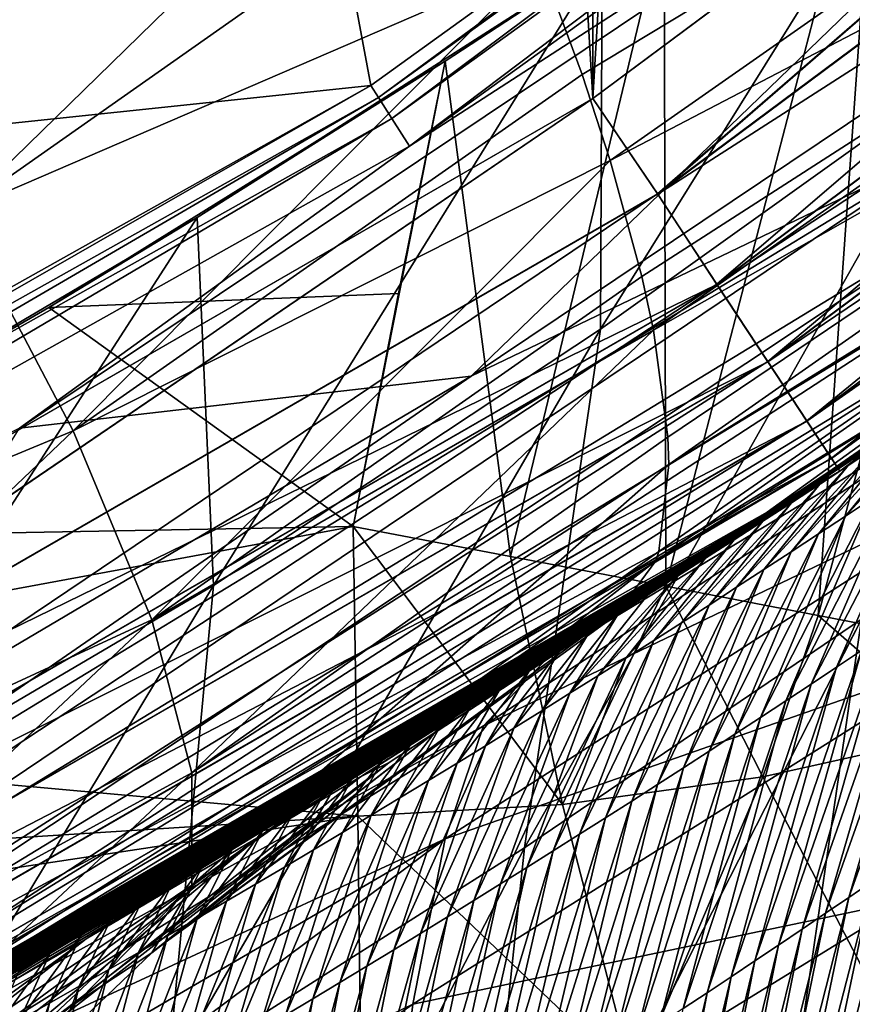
# Model space of a CAD drawing. Header units: metres. Extents: x -24 to 24, y -238 to 25.
# Tile 347 of 477: x 12 to 13.49, y -21.42 to -19.66. Entities that reach past the tile are written whole.
import ezdxf

# ---------------------------------------------------------------- set-up
doc = ezdxf.new("R2010")
doc.units = ezdxf.units.M
doc.layers.add('solid_10441023_001', color=7, linetype='CONTINUOUS')

msp = doc.modelspace()

# ---------------------------------------------------------------- linework, layer by layer
at = {"layer": 'solid_10441023_001'}
for points in [[(13.021141, -19.802523, 43.900002), (13.021141, 19.802523, 43.900002), (10.633893, 21.180424, 43.900002)], [(10.633893, -21.180424, 43.900002), (13.021141, -19.802523, 43.900002), (10.633893, 21.180424, 43.900002)], [(10.633893, 21.180424, -103.199997), (13.021141, 19.802523, -103.199997), (10.633893, -21.180424, -103.199997)], [(13.021141, 19.802523, -103.199997), (13.021141, -19.802523, -103.199997), (10.633893, -21.180424, -103.199997)], [(13.021141, -19.802523, 43.900002), (15.232268, -18.156761, 43.900002), (13.021141, 19.802523, 43.900002)], [(13.021141, 19.802523, -103.199997), (15.232268, 18.156761, -103.199997), (13.021141, -19.802523, -103.199997)], [(15.232268, 18.156761, -103.199997), (15.232268, -18.156761, -103.199997), (13.021141, -19.802523, -103.199997)], [(13.137141, -19.974052, 43.872742), (15.232268, -18.156761, 43.900002), (13.021141, -19.802523, 43.900002)], [(13.136697, -19.973377, -103.172958), (13.021141, -19.802523, -103.199997), (15.232268, -18.156761, -103.199997)], [(13.136697, -19.973377, -103.172958), (15.232268, -18.156761, -103.199997), (15.366639, -18.313248, -103.172958)], [(15.367159, -18.313868, 43.872742), (15.232268, -18.156761, 43.900002), (13.137141, -19.974052, 43.872742)], [(12.425702, -18.716316, 51.180927), (14.784609, -18.220446, 46.855011), (12.623685, -19.779078, 46.855011)], [(12.637527, -19.800764, 46.793278), (12.623685, -19.779078, 46.855011), (14.784609, -18.220446, 46.855011)], [(14.80082, -18.240425, 46.793278), (12.637527, -19.800764, 46.793278), (14.784609, -18.220446, 46.855011)], [(12.661572, -19.83844, 46.743435), (12.637527, -19.800764, 46.793278), (14.80082, -18.240425, 46.793278)], [(12.661572, -19.83844, 46.743435), (14.80082, -18.240425, 46.793278), (14.828982, -18.275131, 46.743435)], [(12.661572, -19.83844, 46.743435), (14.828982, -18.275131, 46.743435), (12.69312, -19.887869, 46.71114)], [(14.828982, -18.275131, 46.743435), (14.865931, -18.320665, 46.71114), (12.69312, -19.887869, 46.71114)], [(12.69312, -19.887869, 46.71114), (14.865931, -18.320665, 46.71114), (14.315924, -18.836313, 46.700001)], [(13.136697, -19.973377, -103.172958), (15.366639, -18.313248, -103.172958), (13.242867, -20.134802, -103.093132)], [(15.367159, -18.313868, 43.872742), (13.137141, -19.974052, 43.872742), (15.491298, -18.461809, 43.792717)], [(15.366639, -18.313248, -103.172958), (15.490831, -18.461254, -103.093132), (13.242867, -20.134802, -103.093132)], [(13.137141, -19.974052, 43.872742), (13.243266, -20.135408, 43.792717), (15.491298, -18.461809, 43.792717)], [(13.242867, -20.134802, -103.093132), (15.490831, -18.461254, -103.093132), (13.334049, -20.273438, -102.965981)], [(15.491298, -18.461809, 43.792717), (13.243266, -20.135408, 43.792717), (15.597873, -18.58882, 43.66539)], [(15.490831, -18.461254, -103.093132), (15.597491, -18.588367, -102.965981), (13.334049, -20.273438, -102.965981)], [(13.001747, -19.759695, 78.63871), (14.9625, -18.576189, 77.95137), (12.926968, -19.556606, 78.847832)], [(13.001747, -19.759695, 78.63871), (13.05219, -19.91383, 78.4552), (14.9625, -18.576189, 77.95137)], [(15.06229, -18.863295, 77.498535), (14.9625, -18.576189, 77.95137), (13.05219, -19.91383, 78.4552)], [(13.243266, -20.135408, 43.792717), (13.334374, -20.273932, 43.66539), (15.597873, -18.58882, 43.66539)], [(13.334049, -20.273438, -102.965981), (15.597491, -18.588367, -102.965981), (13.404016, -20.379816, -102.800179)], [(15.597873, -18.58882, 43.66539), (13.334374, -20.273932, 43.66539), (15.679605, -18.686226, 43.499454)], [(15.597491, -18.588367, -102.965981), (15.679336, -18.685904, -102.800179), (13.404016, -20.379816, -102.800179)], [(13.334374, -20.273932, 43.66539), (13.404246, -20.380167, 43.499454), (15.679605, -18.686226, 43.499454)], [(13.404016, -20.379816, -102.800179), (15.679336, -18.685904, -102.800179), (13.44799, -20.446676, -102.607056)], [(15.679605, -18.686226, 43.499454), (13.404246, -20.380167, 43.499454), (15.730913, -18.747374, 43.306248)], [(15.679336, -18.685904, -102.800179), (15.730775, -18.747208, -102.607056), (13.44799, -20.446676, -102.607056)], [(10.155338, -20.039152, 51.180927), (12.425702, -18.716316, 51.180927), (12.623685, -19.779078, 46.855011)], [(11.475718, -19.254078, 51.595924), (12.425702, -18.716316, 51.180927), (10.155338, -20.039152, 51.180927)], [(13.404246, -20.380167, 43.499454), (13.44811, -20.446857, 43.306248), (15.730913, -18.747374, 43.306248)], [(13.44799, -20.446676, -102.607056), (15.730775, -18.747208, -102.607056), (13.46297, -20.469452, -102.400002)], [(15.730913, -18.747374, 43.306248), (13.44811, -20.446857, 43.306248), (15.748297, -18.768089, 43.099998)], [(15.730775, -18.747208, -102.607056), (15.748297, -18.768089, -102.400002), (13.46297, -20.469452, -102.400002)], [(13.44811, -20.446857, 43.306248), (13.46297, -20.469452, 43.099998), (15.748297, -18.768089, 43.099998)], [(13.477953, -20.459589, -32.610374), (13.46297, -20.469452, -102.400002), (15.748297, -18.768089, -102.400002)], [(15.748297, -18.768089, 43.099998), (13.46297, -20.469452, 43.099998), (15.258911, -19.168089, 24.659126)], [(13.528478, -20.426216, -32.554943), (13.477953, -20.459589, -32.610374), (15.748297, -18.768089, -102.400002)], [(11.995457, -20.392679, 46.700001), (14.315924, -18.836313, 46.700001), (12.803562, -20.299479, 46.700001)], [(12.69312, -19.887869, 46.71114), (14.315924, -18.836313, 46.700001), (11.995457, -20.392679, 46.700001)], [(14.315924, -18.836313, 46.700001), (13.943701, -19.533897, 46.700001), (12.803562, -20.299479, 46.700001)], [(13.108902, -20.120926, 78.165146), (15.06229, -18.863295, 77.498535), (13.05219, -19.91383, 78.4552)], [(13.108902, -20.120926, 78.165146), (13.129616, -20.217031, 78.008522), (15.06229, -18.863295, 77.498535)], [(15.106026, -19.092365, 77.005524), (15.06229, -18.863295, 77.498535), (13.129616, -20.217031, 78.008522)], [(13.424619, -20.727863, 2.82825), (13.905351, -18.944424, 2.875742), (13.531944, -19.212925, 2.779546)], [(13.424619, -20.727863, 2.82825), (13.6893, -20.778759, 2.930104), (13.905351, -18.944424, 2.875742)], [(14.1605, -19.993256, 76.230293), (13.191591, -20.645384, 47.200001), (15.449029, -19.015192, 47.200001)], [(13.869893, -20.17527, 47.070591), (15.449029, -19.015192, 47.200001), (13.191591, -20.645384, 47.200001)], [(13.034832, -20.215473, 17.22628), (13.037858, -19.55158, 17.859989), (13.760353, -19.050005, 16.839283)], [(13.685172, -19.750372, 16.33304), (13.034832, -20.215473, 17.22628), (13.760353, -19.050005, 16.839283)], [(13.1553, -20.408674, 77.634789), (15.106026, -19.092365, 77.005524), (13.129616, -20.217031, 78.008522)], [(13.1553, -20.408674, 77.634789), (13.157132, -20.457926, 77.519997), (15.106026, -19.092365, 77.005524)], [(15.062294, -19.280622, 76.493866), (15.106026, -19.092365, 77.005524), (13.157132, -20.457926, 77.519997)], [(11.885225, -20.006876, 79.314301), (12.75737, -19.155115, 79.175682), (11.621428, -19.576174, 79.63588)], [(11.885225, -20.006876, 79.314301), (12.83744, -19.337132, 79.039558), (12.75737, -19.155115, 79.175682)], [(13.46297, -20.469452, 43.099998), (14.616079, -19.662661, 25.208811), (15.258911, -19.168089, 24.659126)], [(13.151959, -20.675577, 2.752817), (13.531944, -19.212925, 2.779546), (13.148571, -19.477297, 2.716125)], [(13.151959, -20.675577, 2.752817), (13.424619, -20.727863, 2.82825), (13.531944, -19.212925, 2.779546)], [(13.133986, -20.629934, 77.00296), (14.1605, -19.993256, 76.230293), (15.062294, -19.280622, 76.493866)], [(13.139384, -20.613262, 77.065468), (13.133986, -20.629934, 77.00296), (15.062294, -19.280622, 76.493866)], [(13.139384, -20.613262, 77.065468), (15.062294, -19.280622, 76.493866), (13.157132, -20.457926, 77.519997)], [(11.885225, -20.006876, 79.314301), (12.926968, -19.556606, 78.847832), (12.83744, -19.337132, 79.039558)], [(13.148571, -19.477297, 2.716125), (13.037858, -19.55158, 17.859989), (12.757145, -19.735888, 2.687552)], [(12.873788, -20.622379, 2.704369), (13.148571, -19.477297, 2.716125), (12.757145, -19.735888, 2.687552)], [(12.873788, -20.622379, 2.704369), (13.151959, -20.675577, 2.752817), (13.148571, -19.477297, 2.716125)], [(13.669314, -19.883507, 46.716904), (12.803562, -20.299479, 46.700001), (13.943701, -19.533897, 46.700001)], [(12.091036, -20.397625, 78.909988), (12.926968, -19.556606, 78.847832), (11.885225, -20.006876, 79.314301)], [(12.091036, -20.397625, 78.909988), (13.001747, -19.759695, 78.63871), (12.926968, -19.556606, 78.847832)], [(12.342196, -20.674459, 17.984838), (12.31342, -20.015736, 18.673096), (13.037858, -19.55158, 17.859989)], [(12.757145, -19.735888, 2.687552), (13.037858, -19.55158, 17.859989), (12.31342, -20.015736, 18.673096)], [(13.034832, -20.215473, 17.22628), (12.342196, -20.674459, 17.984838), (13.037858, -19.55158, 17.859989)], [(13.46297, -20.469452, 43.099998), (14.097787, -20.037525, 25.613987), (14.616079, -19.662661, 25.208811)], [(12.047927, -20.176657, 2.66898), (12.757145, -19.735888, 2.687552), (12.31342, -20.015736, 18.673096)], [(12.047927, -20.176657, 2.66898), (12.673244, -20.151909, 2.685355), (12.757145, -19.735888, 2.687552)], [(12.592333, -20.568691, 2.683236), (12.757145, -19.735888, 2.687552), (12.673244, -20.151909, 2.685355)], [(12.873788, -20.622379, 2.704369), (12.757145, -19.735888, 2.687552), (12.592333, -20.568691, 2.683236)], [(12.898932, -21.144125, 16.735098), (13.034832, -20.215473, 17.22628), (13.685172, -19.750372, 16.33304)], [(13.501756, -20.734863, 15.94099), (12.898932, -21.144125, 16.735098), (13.685172, -19.750372, 16.33304)], [(12.091036, -20.397625, 78.909988), (13.05219, -19.91383, 78.4552), (13.001747, -19.759695, 78.63871)], [(10.155338, -20.039152, 51.180927), (12.623685, -19.779078, 46.855011), (10.299994, -21.082682, 46.855011)], [(10.311288, -21.105799, 46.793278), (10.299994, -21.082682, 46.855011), (12.623685, -19.779078, 46.855011)], [(12.637527, -19.800764, 46.793278), (10.311288, -21.105799, 46.793278), (12.623685, -19.779078, 46.855011)], [(10.330908, -21.145956, 46.743435), (10.311288, -21.105799, 46.793278), (12.637527, -19.800764, 46.793278)], [(10.330908, -21.145956, 46.743435), (12.637527, -19.800764, 46.793278), (12.661572, -19.83844, 46.743435)], [(10.729466, -21.364124, 43.872742), (13.021141, -19.802523, 43.900002), (10.633893, -21.180424, 43.900002)], [(10.729104, -21.363401, -103.172958), (10.633893, -21.180424, -103.199997), (13.021141, -19.802523, -103.199997)], [(10.729104, -21.363401, -103.172958), (13.021141, -19.802523, -103.199997), (13.136697, -19.973377, -103.172958)], [(13.137141, -19.974052, 43.872742), (13.021141, -19.802523, 43.900002), (10.729466, -21.364124, 43.872742)], [(10.330908, -21.145956, 46.743435), (12.661572, -19.83844, 46.743435), (10.356648, -21.198645, 46.71114)], [(12.661572, -19.83844, 46.743435), (12.69312, -19.887869, 46.71114), (10.356648, -21.198645, 46.71114)], [(10.356648, -21.198645, 46.71114), (12.69312, -19.887869, 46.71114), (11.995457, -20.392679, 46.700001)], [(13.669314, -19.883507, 46.716904), (11.414486, -21.258257, 46.716904), (12.803562, -20.299479, 46.700001)], [(11.471611, -21.364647, 46.766792), (11.414486, -21.258257, 46.716904), (13.669314, -19.883507, 46.716904)], [(13.737724, -19.983017, 46.766792), (11.471611, -21.364647, 46.766792), (13.669314, -19.883507, 46.716904)], [(12.232086, -20.735558, 78.436264), (13.05219, -19.91383, 78.4552), (12.091036, -20.397625, 78.909988)], [(12.232086, -20.735558, 78.436264), (13.108902, -20.120926, 78.165146), (13.05219, -19.91383, 78.4552)], [(10.729104, -21.363401, -103.172958), (13.136697, -19.973377, -103.172958), (10.815816, -21.53606, -103.093132)], [(13.137141, -19.974052, 43.872742), (10.729466, -21.364124, 43.872742), (13.243266, -20.135408, 43.792717)], [(13.136697, -19.973377, -103.172958), (13.242867, -20.134802, -103.093132), (10.815816, -21.53606, -103.093132)], [(11.520672, -21.456017, 46.84626), (11.471611, -21.364647, 46.766792), (13.737724, -19.983017, 46.766792)], [(13.796476, -20.068478, 46.84626), (11.520672, -21.456017, 46.84626), (13.737724, -19.983017, 46.766792)], [(14.1605, -19.993256, 76.230293), (13.061689, -20.727814, 76.476341), (13.191591, -20.645384, 47.200001)], [(13.133986, -20.629934, 77.00296), (13.061689, -20.727814, 76.476341), (14.1605, -19.993256, 76.230293)], [(12.091036, -20.397625, 78.909988), (11.885225, -20.006876, 79.314301), (11.02818, -20.839235, 79.577347)], [(11.609916, -21.105299, 18.618929), (11.567019, -20.45615, 19.327452), (12.31342, -20.015736, 18.673096)], [(12.047927, -20.176657, 2.66898), (12.31342, -20.015736, 18.673096), (11.567019, -20.45615, 19.327452)], [(12.342196, -20.674459, 17.984838), (11.609916, -21.105299, 18.618929), (12.31342, -20.015736, 18.673096)], [(12.939561, -20.804272, 26.394884), (14.097787, -20.037525, 25.613987), (13.219787, -20.627342, 26.221231)], [(13.933628, -20.202438, 24.821745), (14.097787, -20.037525, 25.613987), (12.939561, -20.804272, 26.394884)], [(13.46297, -20.469452, 43.099998), (13.219787, -20.627342, 26.221231), (14.097787, -20.037525, 25.613987)], [(11.558317, -21.526129, 46.949886), (11.520672, -21.456017, 46.84626), (13.796476, -20.068478, 46.84626)], [(13.841558, -20.134054, 46.949886), (11.558317, -21.526129, 46.949886), (13.796476, -20.068478, 46.84626)], [(12.232086, -20.735558, 78.436264), (13.129616, -20.217031, 78.008522), (13.108902, -20.120926, 78.165146)], [(10.729466, -21.364124, 43.872742), (10.816142, -21.536709, 43.792717), (13.243266, -20.135408, 43.792717)], [(10.815816, -21.53606, -103.093132), (13.242867, -20.134802, -103.093132), (10.890286, -21.684343, -102.965981)], [(13.243266, -20.135408, 43.792717), (10.816142, -21.536709, 43.792717), (13.334374, -20.273932, 43.66539)], [(13.242867, -20.134802, -103.093132), (13.334049, -20.273438, -102.965981), (10.890286, -21.684343, -102.965981)], [(13.841558, -20.134054, 46.949886), (11.581978, -21.570194, 47.070591), (11.558317, -21.526129, 46.949886)], [(13.841558, -20.134054, 46.949886), (13.869893, -20.17527, 47.070591), (11.581978, -21.570194, 47.070591)], [(12.047927, -20.176657, 2.66898), (12.592333, -20.568691, 2.683236), (12.673244, -20.151909, 2.685355)], [(12.047927, -20.176657, 2.66898), (11.567019, -20.45615, 19.327452), (11.323487, -20.591955, 2.65001)], [(12.047927, -20.176657, 2.66898), (11.323487, -20.591955, 2.65001), (12.592333, -20.568691, 2.683236)], [(11.581978, -21.570194, 47.070591), (13.869893, -20.17527, 47.070591), (13.191591, -20.645384, 47.200001)], [(12.260516, -21.549892, 17.406826), (12.342196, -20.674459, 17.984838), (13.034832, -20.215473, 17.22628)], [(12.898932, -21.144125, 16.735098), (12.260516, -21.549892, 17.406826), (13.034832, -20.215473, 17.22628)], [(13.933628, -20.202438, 24.821745), (12.939561, -20.804272, 26.394884), (12.825665, -20.925703, 25.54731)], [(13.802447, -20.456453, 24.032917), (13.933628, -20.202438, 24.821745), (12.825665, -20.925703, 25.54731)], [(12.30373, -21.009548, 77.908722), (13.129616, -20.217031, 78.008522), (12.232086, -20.735558, 78.436264)], [(12.30373, -21.009548, 77.908722), (13.1553, -20.408674, 77.634789), (13.129616, -20.217031, 78.008522)], [(10.816142, -21.536709, 43.792717), (10.890553, -21.684874, 43.66539), (13.334374, -20.273932, 43.66539)], [(10.890286, -21.684343, -102.965981), (13.334049, -20.273438, -102.965981), (10.947431, -21.798126, -102.800179)], [(13.334374, -20.273932, 43.66539), (10.890553, -21.684874, 43.66539), (13.404246, -20.380167, 43.499454)], [(13.334049, -20.273438, -102.965981), (13.404016, -20.379816, -102.800179), (10.947431, -21.798126, -102.800179)], [(11.414486, -21.258257, 46.716904), (11.621507, -20.998585, 46.700001), (12.803562, -20.299479, 46.700001)], [(11.995457, -20.392679, 46.700001), (12.803562, -20.299479, 46.700001), (11.621507, -20.998585, 46.700001)], [(13.473326, -20.550085, -30.170279), (13.629011, -20.359274, -32.443439), (13.679036, -20.325697, -32.387318)], [(13.521649, -20.518076, -30.117743), (13.473326, -20.550085, -30.170279), (13.679036, -20.325697, -32.387318)], [(13.352905, -21.761105, 15.586694), (13.501756, -20.734863, 15.94099), (14.05357, -20.352417, 15.038158)], [(13.866963, -21.426476, 14.786194), (13.352905, -21.761105, 15.586694), (14.05357, -20.352417, 15.038158)], [(13.424823, -20.582043, -30.222599), (13.578828, -20.392778, -32.499306), (13.629011, -20.359274, -32.443439)], [(13.473326, -20.550085, -30.170279), (13.424823, -20.582043, -30.222599), (13.629011, -20.359274, -32.443439)], [(10.890553, -21.684874, 43.66539), (10.947618, -21.7985, 43.499454), (13.404246, -20.380167, 43.499454)], [(10.947431, -21.798126, -102.800179), (13.404016, -20.379816, -102.800179), (10.983346, -21.86964, -102.607056)], [(13.404246, -20.380167, 43.499454), (10.947618, -21.7985, 43.499454), (13.44811, -20.446857, 43.306248)], [(13.404016, -20.379816, -102.800179), (13.44799, -20.446676, -102.607056), (10.983346, -21.86964, -102.607056)], [(13.37614, -20.613953, -30.274702), (13.528478, -20.426216, -32.554943), (13.578828, -20.392778, -32.499306)], [(13.424823, -20.582043, -30.222599), (13.37614, -20.613953, -30.274702), (13.578828, -20.392778, -32.499306)], [(12.091036, -20.397625, 78.909988), (11.02818, -20.839235, 79.577347), (11.267397, -21.182234, 79.170029)], [(12.232086, -20.735558, 78.436264), (12.091036, -20.397625, 78.909988), (11.267397, -21.182234, 79.170029)], [(12.30373, -21.009548, 77.908722), (13.157132, -20.457926, 77.519997), (13.1553, -20.408674, 77.634789)], [(13.327277, -20.645809, -30.326588), (13.477953, -20.459589, -32.610374), (13.528478, -20.426216, -32.554943)], [(13.37614, -20.613953, -30.274702), (13.327277, -20.645809, -30.326588), (13.528478, -20.426216, -32.554943)], [(13.457018, -20.820704, -27.77177), (13.617756, -20.453917, -30.012026), (13.665539, -20.421768, -29.958845)], [(13.502027, -20.790609, -27.723923), (13.457018, -20.820704, -27.77177), (13.665539, -20.421768, -29.958845)], [(10.947618, -21.7985, 43.499454), (10.983443, -21.869833, 43.306248), (13.44811, -20.446857, 43.306248)], [(10.983346, -21.86964, -102.607056), (13.44799, -20.446676, -102.607056), (10.99558, -21.893999, -102.400002)], [(13.44811, -20.446857, 43.306248), (10.983443, -21.869833, 43.306248), (13.46297, -20.469452, 43.099998)], [(13.44799, -20.446676, -102.607056), (13.46297, -20.469452, -102.400002), (10.99558, -21.893999, -102.400002)], [(12.303611, -21.210575, 77.344719), (13.139384, -20.613262, 77.065468), (13.157132, -20.457926, 77.519997)], [(12.303611, -21.210575, 77.344719), (13.157132, -20.457926, 77.519997), (12.30373, -21.009548, 77.908722)], [(13.802447, -20.456453, 24.032917), (12.825665, -20.925703, 25.54731), (12.75668, -21.127567, 24.703867)], [(13.68697, -20.802284, 23.261087), (13.802447, -20.456453, 24.032917), (12.75668, -21.127567, 24.703867)], [(13.278236, -20.677612, -30.378258), (13.427246, -20.492903, -32.66563), (13.477953, -20.459589, -32.610374)], [(13.327277, -20.645809, -30.326588), (13.278236, -20.677612, -30.378258), (13.477953, -20.459589, -32.610374)], [(13.411834, -20.850769, -27.819422), (13.569793, -20.486019, -30.064991), (13.617756, -20.453917, -30.012026)], [(13.457018, -20.820704, -27.77177), (13.411834, -20.850769, -27.819422), (13.617756, -20.453917, -30.012026)], [(13.477953, -20.459589, -32.610374), (13.427246, -20.492903, -32.66563), (13.46297, -20.469452, -102.400002)], [(10.983443, -21.869833, 43.306248), (10.99558, -21.893999, 43.099998), (13.46297, -20.469452, 43.099998)], [(11.037136, -21.873079, -34.870541), (10.99558, -21.893999, -102.400002), (13.46297, -20.469452, -102.400002)], [(13.46297, -20.469452, 43.099998), (10.99558, -21.893999, 43.099998), (13.219787, -20.627342, 26.221231)], [(11.094593, -21.843992, -34.82589), (11.037136, -21.873079, -34.870541), (13.46297, -20.469452, -102.400002)], [(11.151913, -21.814785, -34.780972), (11.094593, -21.843992, -34.82589), (13.46297, -20.469452, -102.400002)], [(11.209093, -21.78546, -34.735786), (11.151913, -21.814785, -34.780972), (13.46297, -20.469452, -102.400002)], [(11.266134, -21.756016, -34.690342), (11.209093, -21.78546, -34.735786), (13.46297, -20.469452, -102.400002)], [(11.323037, -21.726454, -34.64463), (11.266134, -21.756016, -34.690342), (13.46297, -20.469452, -102.400002)], [(11.379801, -21.696777, -34.59866), (11.323037, -21.726454, -34.64463), (13.46297, -20.469452, -102.400002)], [(11.436426, -21.666983, -34.552422), (11.379801, -21.696777, -34.59866), (13.46297, -20.469452, -102.400002)], [(11.492911, -21.637074, -34.505917), (11.436426, -21.666983, -34.552422), (13.46297, -20.469452, -102.400002)], [(11.549257, -21.607052, -34.459152), (11.492911, -21.637074, -34.505917), (13.46297, -20.469452, -102.400002)], [(11.605464, -21.576914, -34.412121), (11.549257, -21.607052, -34.459152), (13.46297, -20.469452, -102.400002)], [(11.661536, -21.546661, -34.364822), (11.605464, -21.576914, -34.412121), (13.46297, -20.469452, -102.400002)], [(11.717477, -21.516291, -34.317242), (11.661536, -21.546661, -34.364822), (13.46297, -20.469452, -102.400002)], [(11.773283, -21.485806, -34.269394), (11.717477, -21.516291, -34.317242), (13.46297, -20.469452, -102.400002)], [(11.828951, -21.455208, -34.221275), (11.773283, -21.485806, -34.269394), (13.46297, -20.469452, -102.400002)], [(11.884478, -21.4245, -34.172894), (11.828951, -21.455208, -34.221275), (13.46297, -20.469452, -102.400002)], [(11.93986, -21.393684, -34.124256), (11.884478, -21.4245, -34.172894), (13.46297, -20.469452, -102.400002)], [(11.995094, -21.362764, -34.075367), (11.93986, -21.393684, -34.124256), (13.46297, -20.469452, -102.400002)], [(12.050179, -21.331741, -34.02623), (11.995094, -21.362764, -34.075367), (13.46297, -20.469452, -102.400002)], [(12.105107, -21.300619, -33.976849), (12.050179, -21.331741, -34.02623), (13.46297, -20.469452, -102.400002)], [(12.15988, -21.2694, -33.927227), (12.105107, -21.300619, -33.976849), (13.46297, -20.469452, -102.400002)], [(12.214492, -21.238083, -33.877373), (12.15988, -21.2694, -33.927227), (13.46297, -20.469452, -102.400002)], [(12.26895, -21.206671, -33.827267), (12.214492, -21.238083, -33.877373), (13.46297, -20.469452, -102.400002)], [(12.323261, -21.175156, -33.776905), (12.26895, -21.206671, -33.827267), (13.46297, -20.469452, -102.400002)], [(12.377424, -21.143541, -33.726284), (12.323261, -21.175156, -33.776905), (13.46297, -20.469452, -102.400002)], [(12.431437, -21.11183, -33.675415), (12.377424, -21.143541, -33.726284), (13.46297, -20.469452, -102.400002)], [(12.485296, -21.080023, -33.624298), (12.431437, -21.11183, -33.675415), (13.46297, -20.469452, -102.400002)], [(12.539001, -21.048122, -33.572945), (12.485296, -21.080023, -33.624298), (13.46297, -20.469452, -102.400002)], [(12.592547, -21.01613, -33.521358), (12.539001, -21.048122, -33.572945), (13.46297, -20.469452, -102.400002)], [(12.645934, -20.984051, -33.46954), (12.592547, -21.01613, -33.521358), (13.46297, -20.469452, -102.400002)], [(12.699159, -20.951881, -33.4175), (12.645934, -20.984051, -33.46954), (13.46297, -20.469452, -102.400002)], [(12.75222, -20.91963, -33.365242), (12.699159, -20.951881, -33.4175), (13.46297, -20.469452, -102.400002)], [(12.805115, -20.887293, -33.312771), (12.75222, -20.91963, -33.365242), (13.46297, -20.469452, -102.400002)], [(12.857851, -20.854872, -33.260082), (12.805115, -20.887293, -33.312771), (13.46297, -20.469452, -102.400002)], [(12.910434, -20.822361, -33.207161), (12.857851, -20.854872, -33.260082), (13.46297, -20.469452, -102.400002)], [(12.962861, -20.789762, -33.154011), (12.910434, -20.822361, -33.207161), (13.46297, -20.469452, -102.400002)], [(13.01513, -20.75708, -33.100628), (12.962861, -20.789762, -33.154011), (13.46297, -20.469452, -102.400002)], [(13.067238, -20.724316, -33.047024), (13.01513, -20.75708, -33.100628), (13.46297, -20.469452, -102.400002)], [(13.119183, -20.691473, -32.993195), (13.067238, -20.724316, -33.047024), (13.46297, -20.469452, -102.400002)], [(13.170959, -20.658554, -32.93914), (13.119183, -20.691473, -32.993195), (13.46297, -20.469452, -102.400002)], [(13.222568, -20.625559, -32.884869), (13.170959, -20.658554, -32.93914), (13.46297, -20.469452, -102.400002)], [(13.274004, -20.592495, -32.830372), (13.222568, -20.625559, -32.884869), (13.46297, -20.469452, -102.400002)], [(13.325265, -20.559361, -32.775661), (13.274004, -20.592495, -32.830372), (13.46297, -20.469452, -102.400002)], [(13.376349, -20.526161, -32.720734), (13.325265, -20.559361, -32.775661), (13.46297, -20.469452, -102.400002)], [(13.427246, -20.492903, -32.66563), (13.376349, -20.526161, -32.720734), (13.46297, -20.469452, -102.400002)], [(13.229016, -20.709362, -30.42971), (13.376349, -20.526161, -32.720734), (13.427246, -20.492903, -32.66563)], [(13.278236, -20.677612, -30.378258), (13.229016, -20.709362, -30.42971), (13.427246, -20.492903, -32.66563)], [(13.366474, -20.8808, -27.866875), (13.521649, -20.518076, -30.117743), (13.569793, -20.486019, -30.064991)], [(13.411834, -20.850769, -27.819422), (13.366474, -20.8808, -27.866875), (13.569793, -20.486019, -30.064991)], [(13.179619, -20.741058, -30.480946), (13.325265, -20.559361, -32.775661), (13.376349, -20.526161, -32.720734)], [(13.229016, -20.709362, -30.42971), (13.179619, -20.741058, -30.480946), (13.376349, -20.526161, -32.720734)], [(13.320938, -20.910799, -27.914131), (13.473326, -20.550085, -30.170279), (13.521649, -20.518076, -30.117743)], [(13.366474, -20.8808, -27.866875), (13.320938, -20.910799, -27.914131), (13.521649, -20.518076, -30.117743)], [(13.275227, -20.940762, -27.961187), (13.424823, -20.582043, -30.222599), (13.473326, -20.550085, -30.170279)], [(13.320938, -20.910799, -27.914131), (13.275227, -20.940762, -27.961187), (13.473326, -20.550085, -30.170279)], [(10.711313, -20.916906, 2.65043), (12.592333, -20.568691, 2.683236), (11.323487, -20.591955, 2.65001)], [(12.600652, -21.08724, 2.72864), (12.592333, -20.568691, 2.683236), (10.711313, -20.916906, 2.65043)], [(12.967076, -21.066206, 2.758679), (12.592333, -20.568691, 2.683236), (12.600652, -21.08724, 2.72864)], [(12.967076, -21.066206, 2.758679), (12.873788, -20.622379, 2.704369), (12.592333, -20.568691, 2.683236)], [(13.130044, -20.772696, -30.531965), (13.274004, -20.592495, -32.830372), (13.325265, -20.559361, -32.775661)], [(13.179619, -20.741058, -30.480946), (13.130044, -20.772696, -30.531965), (13.325265, -20.559361, -32.775661)], [(13.229339, -20.970688, -28.008045), (13.37614, -20.613953, -30.274702), (13.424823, -20.582043, -30.222599)], [(13.275227, -20.940762, -27.961187), (13.229339, -20.970688, -28.008045), (13.424823, -20.582043, -30.222599)], [(13.080293, -20.804277, -30.582764), (13.222568, -20.625559, -32.884869), (13.274004, -20.592495, -32.830372)], [(13.130044, -20.772696, -30.531965), (13.080293, -20.804277, -30.582764), (13.274004, -20.592495, -32.830372)], [(12.303611, -21.210575, 77.344719), (13.133986, -20.629934, 77.00296), (13.139384, -20.613262, 77.065468)], [(13.183275, -21.000576, -28.054703), (13.327277, -20.645809, -30.326588), (13.37614, -20.613953, -30.274702)], [(13.229339, -20.970688, -28.008045), (13.183275, -21.000576, -28.054703), (13.37614, -20.613953, -30.274702)], [(10.99558, -21.893999, 43.099998), (12.939561, -20.804272, 26.394884), (13.219787, -20.627342, 26.221231)], [(13.133986, -20.629934, 77.00296), (12.231842, -21.33193, 76.762817), (12.242549, -21.322996, 76.758789)], [(12.303611, -21.210575, 77.344719), (12.231842, -21.33193, 76.762817), (13.133986, -20.629934, 77.00296)], [(13.133986, -20.629934, 77.00296), (12.242549, -21.322996, 76.758789), (13.061689, -20.727814, 76.476341)], [(12.967076, -21.066206, 2.758679), (13.151959, -20.675577, 2.752817), (12.873788, -20.622379, 2.704369)], [(13.030366, -20.835798, -30.633347), (13.170959, -20.658554, -32.93914), (13.222568, -20.625559, -32.884869)], [(13.080293, -20.804277, -30.582764), (13.030366, -20.835798, -30.633347), (13.222568, -20.625559, -32.884869)], [(10.931162, -21.926233, 69.08094), (10.763757, -22.008898, 47.200001), (13.191591, -20.645384, 47.200001)], [(11.581978, -21.570194, 47.070591), (13.191591, -20.645384, 47.200001), (10.763757, -22.008898, 47.200001)], [(11.251548, -21.763563, 69.560837), (10.931162, -21.926233, 69.08094), (13.191591, -20.645384, 47.200001)], [(11.549863, -21.606728, 70.071609), (11.251548, -21.763563, 69.560837), (13.191591, -20.645384, 47.200001)], [(11.824471, -21.457678, 70.611572), (11.549863, -21.606728, 70.071609), (13.191591, -20.645384, 47.200001)], [(12.073398, -21.318609, 71.179428), (11.824471, -21.457678, 70.611572), (13.191591, -20.645384, 47.200001)], [(12.295559, -21.191254, 71.773994), (12.073398, -21.318609, 71.179428), (13.191591, -20.645384, 47.200001)], [(12.490239, -21.077095, 72.394325), (12.295559, -21.191254, 71.773994), (13.191591, -20.645384, 47.200001)], [(12.655689, -20.978168, 73.039703), (12.490239, -21.077095, 72.394325), (13.191591, -20.645384, 47.200001)], [(12.791407, -20.895691, 73.708397), (12.655689, -20.978168, 73.039703), (13.191591, -20.645384, 47.200001)], [(12.895697, -20.831491, 74.39856), (12.791407, -20.895691, 73.708397), (13.191591, -20.645384, 47.200001)], [(12.967814, -20.786673, 75.107941), (12.895697, -20.831491, 74.39856), (13.191591, -20.645384, 47.200001)], [(13.017706, -20.755465, 75.791733), (12.967814, -20.786673, 75.107941), (13.191591, -20.645384, 47.200001)], [(13.061689, -20.727814, 76.476341), (13.017706, -20.755465, 75.791733), (13.191591, -20.645384, 47.200001)], [(13.137035, -21.030428, -28.101164), (13.278236, -20.677612, -30.378258), (13.327277, -20.645809, -30.326588)], [(13.183275, -21.000576, -28.054703), (13.137035, -21.030428, -28.101164), (13.327277, -20.645809, -30.326588)], [(11.58449, -21.932953, 17.968908), (11.609916, -21.105299, 18.618929), (12.342196, -20.674459, 17.984838)], [(12.260516, -21.549892, 17.406826), (11.58449, -21.932953, 17.968908), (12.342196, -20.674459, 17.984838)], [(12.980263, -20.86726, -30.68371), (13.119183, -20.691473, -32.993195), (13.170959, -20.658554, -32.93914)], [(13.030366, -20.835798, -30.633347), (12.980263, -20.86726, -30.68371), (13.170959, -20.658554, -32.93914)], [(13.479479, -21.232586, -25.377563), (13.635999, -20.700144, -27.579197), (13.680305, -20.669935, -27.530563)], [(13.521141, -21.204067, -25.334158), (13.479479, -21.232586, -25.377563), (13.680305, -20.669935, -27.530563)], [(12.967076, -21.066206, 2.758679), (13.325182, -21.016958, 2.829013), (13.151959, -20.675577, 2.752817)], [(12.980263, -20.86726, -30.68371), (13.067238, -20.724316, -33.047024), (13.119183, -20.691473, -32.993195)], [(13.090621, -21.060238, -28.147423), (13.229016, -20.709362, -30.42971), (13.278236, -20.677612, -30.378258)], [(13.137035, -21.030428, -28.101164), (13.090621, -21.060238, -28.147423), (13.278236, -20.677612, -30.378258)], [(13.325182, -21.016958, 2.829013), (13.424619, -20.727863, 2.82825), (13.151959, -20.675577, 2.752817)], [(13.044032, -21.09001, -28.193483), (13.179619, -20.741058, -30.480946), (13.229016, -20.709362, -30.42971)], [(13.090621, -21.060238, -28.147423), (13.044032, -21.09001, -28.193483), (13.229016, -20.709362, -30.42971)], [(13.437647, -21.261089, -25.420792), (13.591516, -20.730328, -27.627634), (13.635999, -20.700144, -27.579197)], [(13.479479, -21.232586, -25.377563), (13.437647, -21.261089, -25.420792), (13.635999, -20.700144, -27.579197)], [(12.242549, -21.322996, 76.758789), (13.017706, -20.755465, 75.791733), (13.061689, -20.727814, 76.476341)], [(12.929985, -20.898661, -30.733856), (13.01513, -20.75708, -33.100628), (13.067238, -20.724316, -33.047024)], [(12.980263, -20.86726, -30.68371), (12.929985, -20.898661, -30.733856), (13.067238, -20.724316, -33.047024)], [(13.325182, -21.016958, 2.829013), (13.668395, -20.940397, 2.938351), (13.424619, -20.727863, 2.82825)], [(13.668395, -20.940397, 2.938351), (13.6893, -20.778759, 2.930104), (13.424619, -20.727863, 2.82825)], [(12.232086, -20.735558, 78.436264), (11.267397, -21.182234, 79.170029), (11.438213, -21.481558, 78.69886)], [(12.30373, -21.009548, 77.908722), (12.232086, -20.735558, 78.436264), (11.438213, -21.481558, 78.69886)], [(12.795623, -22.120701, 16.289534), (12.898932, -21.144125, 16.735098), (13.501756, -20.734863, 15.94099)], [(13.352905, -21.761105, 15.586694), (12.795623, -22.120701, 16.289534), (13.501756, -20.734863, 15.94099)], [(12.997269, -21.119738, -28.239342), (13.130044, -20.772696, -30.531965), (13.179619, -20.741058, -30.480946)], [(13.044032, -21.09001, -28.193483), (12.997269, -21.119738, -28.239342), (13.179619, -20.741058, -30.480946)], [(13.395643, -21.289576, -25.463842), (13.54686, -20.760483, -27.675877), (13.591516, -20.730328, -27.627634)], [(13.437647, -21.261089, -25.420792), (13.395643, -21.289576, -25.463842), (13.591516, -20.730328, -27.627634)], [(12.656671, -20.991329, 75.152962), (13.017706, -20.755465, 75.791733), (12.242549, -21.322996, 76.758789)], [(12.656671, -20.991329, 75.152962), (12.967814, -20.786673, 75.107941), (13.017706, -20.755465, 75.791733)], [(12.879533, -20.929998, -30.783783), (12.962861, -20.789762, -33.154011), (13.01513, -20.75708, -33.100628)], [(12.929985, -20.898661, -30.733856), (12.879533, -20.929998, -30.783783), (13.01513, -20.75708, -33.100628)], [(13.353469, -21.318045, -25.506712), (13.502027, -20.790609, -27.723923), (13.54686, -20.760483, -27.675877)], [(13.395643, -21.289576, -25.463842), (13.353469, -21.318045, -25.506712), (13.54686, -20.760483, -27.675877)], [(12.950332, -21.149424, -28.285002), (13.080293, -20.804277, -30.582764), (13.130044, -20.772696, -30.531965)], [(12.997269, -21.119738, -28.239342), (12.950332, -21.149424, -28.285002), (13.130044, -20.772696, -30.531965)], [(12.60526, -21.017006, 74.131676), (12.895697, -20.831491, 74.39856), (12.967814, -20.786673, 75.107941)], [(12.60526, -21.017006, 74.131676), (12.967814, -20.786673, 75.107941), (12.656671, -20.991329, 75.152962)], [(12.828907, -20.961273, -30.83349), (12.910434, -20.822361, -33.207161), (12.962861, -20.789762, -33.154011)], [(12.879533, -20.929998, -30.783783), (12.828907, -20.961273, -30.83349), (12.962861, -20.789762, -33.154011)], [(13.311123, -21.346495, -25.549402), (13.457018, -20.820704, -27.77177), (13.502027, -20.790609, -27.723923)], [(13.353469, -21.318045, -25.506712), (13.311123, -21.346495, -25.549402), (13.502027, -20.790609, -27.723923)], [(10.99558, -21.893999, 43.099998), (11.780059, -21.48209, 27.015881), (12.939561, -20.804272, 26.394884)], [(11.762167, -21.515966, 26.407644), (12.939561, -20.804272, 26.394884), (11.780059, -21.48209, 27.015881)], [(12.825665, -20.925703, 25.54731), (12.939561, -20.804272, 26.394884), (11.762167, -21.515966, 26.407644)], [(13.68697, -20.802284, 23.261087), (12.75668, -21.127567, 24.703867), (12.699025, -21.423637, 23.880798)], [(13.586106, -21.237825, 22.516016), (13.68697, -20.802284, 23.261087), (12.699025, -21.423637, 23.880798)], [(12.90322, -21.179066, -28.330462), (13.030366, -20.835798, -30.633347), (13.080293, -20.804277, -30.582764)], [(12.950332, -21.149424, -28.285002), (12.90322, -21.179066, -28.330462), (13.080293, -20.804277, -30.582764)], [(12.60526, -21.017006, 74.131676), (12.791407, -20.895691, 73.708397), (12.895697, -20.831491, 74.39856)], [(12.778108, -20.992483, -30.88298), (12.857851, -20.854872, -33.260082), (12.910434, -20.822361, -33.207161)], [(12.828907, -20.961273, -30.83349), (12.778108, -20.992483, -30.88298), (12.910434, -20.822361, -33.207161)], [(13.268605, -21.374926, -25.591913), (13.411834, -20.850769, -27.819422), (13.457018, -20.820704, -27.77177)], [(13.311123, -21.346495, -25.549402), (13.268605, -21.374926, -25.591913), (13.457018, -20.820704, -27.77177)], [(12.855936, -21.208662, -28.375719), (12.980263, -20.86726, -30.68371), (13.030366, -20.835798, -30.633347)], [(12.90322, -21.179066, -28.330462), (12.855936, -21.208662, -28.375719), (13.030366, -20.835798, -30.633347)], [(13.225916, -21.403336, -25.634245), (13.366474, -20.8808, -27.866875), (13.411834, -20.850769, -27.819422)], [(13.268605, -21.374926, -25.591913), (13.225916, -21.403336, -25.634245), (13.411834, -20.850769, -27.819422)], [(12.727136, -21.023628, -30.932249), (12.805115, -20.887293, -33.312771), (12.857851, -20.854872, -33.260082)], [(12.778108, -20.992483, -30.88298), (12.727136, -21.023628, -30.932249), (12.857851, -20.854872, -33.260082)], [(12.808479, -21.238213, -28.420776), (12.929985, -20.898661, -30.733856), (12.980263, -20.86726, -30.68371)], [(12.855936, -21.208662, -28.375719), (12.808479, -21.238213, -28.420776), (12.980263, -20.86726, -30.68371)], [(13.183054, -21.431721, -25.676395), (13.320938, -20.910799, -27.914131), (13.366474, -20.8808, -27.866875)], [(13.225916, -21.403336, -25.634245), (13.183054, -21.431721, -25.676395), (13.366474, -20.8808, -27.866875)], [(12.423114, -21.124743, 73.135345), (12.655689, -20.978168, 73.039703), (12.791407, -20.895691, 73.708397)], [(12.423114, -21.124743, 73.135345), (12.791407, -20.895691, 73.708397), (12.60526, -21.017006, 74.131676)], [(12.675992, -21.054705, -30.9813), (12.75222, -20.91963, -33.365242), (12.805115, -20.887293, -33.312771)], [(12.727136, -21.023628, -30.932249), (12.675992, -21.054705, -30.9813), (12.805115, -20.887293, -33.312771)], [(12.76085, -21.267715, -28.465633), (12.879533, -20.929998, -30.783783), (12.929985, -20.898661, -30.733856)], [(12.808479, -21.238213, -28.420776), (12.76085, -21.267715, -28.465633), (12.929985, -20.898661, -30.733856)], [(12.600652, -21.08724, 2.72864), (10.711313, -20.916906, 2.65043), (10.033776, -21.25025, 2.684143)], [(12.624677, -21.085712, -31.03013), (12.699159, -20.951881, -33.4175), (12.75222, -20.91963, -33.365242)], [(12.675992, -21.054705, -30.9813), (12.624677, -21.085712, -31.03013), (12.75222, -20.91963, -33.365242)], [(13.14002, -21.460085, -25.718365), (13.275227, -20.940762, -27.961187), (13.320938, -20.910799, -27.914131)], [(13.183054, -21.431721, -25.676395), (13.14002, -21.460085, -25.718365), (13.320938, -20.910799, -27.914131)], [(12.825665, -20.925703, 25.54731), (11.762167, -21.515966, 26.407644), (11.748253, -21.595964, 25.798689)], [(12.75668, -21.127567, 24.703867), (12.825665, -20.925703, 25.54731), (11.748253, -21.595964, 25.798689)], [(12.713048, -21.297171, -28.510288), (12.828907, -20.961273, -30.83349), (12.879533, -20.929998, -30.783783)], [(12.76085, -21.267715, -28.465633), (12.713048, -21.297171, -28.510288), (12.879533, -20.929998, -30.783783)], [(12.573191, -21.116652, -31.078741), (12.645934, -20.984051, -33.46954), (12.699159, -20.951881, -33.4175)], [(12.624677, -21.085712, -31.03013), (12.573191, -21.116652, -31.078741), (12.699159, -20.951881, -33.4175)], [(13.096814, -21.488424, -25.760153), (13.229339, -20.970688, -28.008045), (13.275227, -20.940762, -27.961187)], [(13.14002, -21.460085, -25.718365), (13.096814, -21.488424, -25.760153), (13.275227, -20.940762, -27.961187)], [(13.566901, -21.480324, 3.025159), (13.668395, -20.940397, 2.938351), (13.325182, -21.016958, 2.829013)], [(12.665075, -21.326576, -28.554741), (12.778108, -20.992483, -30.88298), (12.828907, -20.961273, -30.83349)], [(12.713048, -21.297171, -28.510288), (12.665075, -21.326576, -28.554741), (12.828907, -20.961273, -30.83349)], [(13.053434, -21.516737, -25.80176), (13.183275, -21.000576, -28.054703), (13.229339, -20.970688, -28.008045)], [(13.096814, -21.488424, -25.760153), (13.053434, -21.516737, -25.80176), (13.229339, -20.970688, -28.008045)], [(11.656059, -21.769403, 74.41333), (12.656671, -20.991329, 75.152962), (12.068752, -21.440027, 75.242004)], [(12.60526, -21.017006, 74.131676), (12.656671, -20.991329, 75.152962), (11.656059, -21.769403, 74.41333)], [(12.068752, -21.440027, 75.242004), (12.656671, -20.991329, 75.152962), (12.231842, -21.33193, 76.762817)], [(12.656671, -20.991329, 75.152962), (12.242549, -21.322996, 76.758789), (12.231842, -21.33193, 76.762817)], [(12.423114, -21.124743, 73.135345), (12.490239, -21.077095, 72.394325), (12.655689, -20.978168, 73.039703)], [(12.521534, -21.14752, -31.127132), (12.592547, -21.01613, -33.521358), (12.645934, -20.984051, -33.46954)], [(12.573191, -21.116652, -31.078741), (12.521534, -21.14752, -31.127132), (12.645934, -20.984051, -33.46954)], [(12.30373, -21.009548, 77.908722), (11.438213, -21.481558, 78.69886), (11.535284, -21.727842, 78.178566)], [(12.303611, -21.210575, 77.344719), (12.30373, -21.009548, 77.908722), (11.535284, -21.727842, 78.178566)], [(12.61693, -21.35593, -28.598993), (12.727136, -21.023628, -30.932249), (12.778108, -20.992483, -30.88298)], [(12.665075, -21.326576, -28.554741), (12.61693, -21.35593, -28.598993), (12.778108, -20.992483, -30.88298)], [(13.009883, -21.545025, -25.843185), (13.137035, -21.030428, -28.101164), (13.183275, -21.000576, -28.054703)], [(13.053434, -21.516737, -25.80176), (13.009883, -21.545025, -25.843185), (13.183275, -21.000576, -28.054703)], [(12.423114, -21.124743, 73.135345), (12.60526, -21.017006, 74.131676), (11.656059, -21.769403, 74.41333)], [(12.469707, -21.178316, -31.175303), (12.539001, -21.048122, -33.572945), (12.592547, -21.01613, -33.521358)], [(12.521534, -21.14752, -31.127132), (12.469707, -21.178316, -31.175303), (12.592547, -21.01613, -33.521358)], [(12.568615, -21.385233, -28.643044), (12.675992, -21.054705, -30.9813), (12.727136, -21.023628, -30.932249)], [(12.61693, -21.35593, -28.598993), (12.568615, -21.385233, -28.643044), (12.727136, -21.023628, -30.932249)], [(13.09502, -21.560198, 2.911089), (13.325182, -21.016958, 2.829013), (12.967076, -21.066206, 2.758679)], [(13.09502, -21.560198, 2.911089), (13.566901, -21.480324, 3.025159), (13.325182, -21.016958, 2.829013)], [(12.96616, -21.573284, -25.884428), (13.090621, -21.060238, -28.147423), (13.137035, -21.030428, -28.101164)], [(13.009883, -21.545025, -25.843185), (12.96616, -21.573284, -25.884428), (13.137035, -21.030428, -28.101164)], [(12.417711, -21.20904, -31.223251), (12.485296, -21.080023, -33.624298), (12.539001, -21.048122, -33.572945)], [(12.469707, -21.178316, -31.175303), (12.417711, -21.20904, -31.223251), (12.539001, -21.048122, -33.572945)], [(12.520128, -21.414484, -28.68689), (12.624677, -21.085712, -31.03013), (12.675992, -21.054705, -30.9813)], [(12.568615, -21.385233, -28.643044), (12.520128, -21.414484, -28.68689), (12.675992, -21.054705, -30.9813)], [(12.922264, -21.601515, -25.925489), (13.044032, -21.09001, -28.193483), (13.090621, -21.060238, -28.147423)], [(12.96616, -21.573284, -25.884428), (12.922264, -21.601515, -25.925489), (13.090621, -21.060238, -28.147423)], [(12.114717, -21.306566, 72.197304), (12.295559, -21.191254, 71.773994), (12.490239, -21.077095, 72.394325)], [(12.114717, -21.306566, 72.197304), (12.490239, -21.077095, 72.394325), (12.423114, -21.124743, 73.135345)], [(12.365547, -21.239689, -31.270981), (12.431437, -21.11183, -33.675415), (12.485296, -21.080023, -33.624298)], [(12.417711, -21.20904, -31.223251), (12.365547, -21.239689, -31.270981), (12.485296, -21.080023, -33.624298)], [(13.09502, -21.560198, 2.911089), (12.967076, -21.066206, 2.758679), (12.600652, -21.08724, 2.72864)], [(12.600652, -21.08724, 2.72864), (10.033776, -21.25025, 2.684143), (9.286127, -21.587469, 2.753811)], [(12.606381, -21.593126, 2.86406), (12.600652, -21.08724, 2.72864), (9.286127, -21.587469, 2.753811)], [(12.471472, -21.44368, -28.730536), (12.573191, -21.116652, -31.078741), (12.624677, -21.085712, -31.03013)], [(12.520128, -21.414484, -28.68689), (12.471472, -21.44368, -28.730536), (12.624677, -21.085712, -31.03013)], [(13.09502, -21.560198, 2.911089), (12.600652, -21.08724, 2.72864), (12.606381, -21.593126, 2.86406)], [(12.878197, -21.629715, -25.96637), (12.997269, -21.119738, -28.239342), (13.044032, -21.09001, -28.193483)], [(12.922264, -21.601515, -25.925489), (12.878197, -21.629715, -25.96637), (13.044032, -21.09001, -28.193483)], [(12.313214, -21.270262, -31.318489), (12.377424, -21.143541, -33.726284), (12.431437, -21.11183, -33.675415)], [(12.365547, -21.239689, -31.270981), (12.313214, -21.270262, -31.318489), (12.431437, -21.11183, -33.675415)], [(12.423114, -21.124743, 73.135345), (11.499644, -21.847349, 73.5494), (11.233901, -21.997841, 72.738319)], [(12.114717, -21.306566, 72.197304), (12.423114, -21.124743, 73.135345), (11.233901, -21.997841, 72.738319)], [(12.423114, -21.124743, 73.135345), (11.656059, -21.769403, 74.41333), (11.499644, -21.847349, 73.5494)], [(12.75668, -21.127567, 24.703867), (11.737977, -21.721949, 25.194193), (11.730991, -21.892889, 24.600107)], [(12.699025, -21.423637, 23.880798), (12.75668, -21.127567, 24.703867), (11.730991, -21.892889, 24.600107)], [(12.75668, -21.127567, 24.703867), (11.748253, -21.595964, 25.798689), (11.737977, -21.721949, 25.194193)], [(12.422646, -21.47282, -28.773977), (12.521534, -21.14752, -31.127132), (12.573191, -21.116652, -31.078741)], [(12.471472, -21.44368, -28.730536), (12.422646, -21.47282, -28.773977), (12.573191, -21.116652, -31.078741)], [(12.833959, -21.657885, -26.007065), (12.950332, -21.149424, -28.285002), (12.997269, -21.119738, -28.239342)], [(12.878197, -21.629715, -25.96637), (12.833959, -21.657885, -26.007065), (12.997269, -21.119738, -28.239342)], [(13.453771, -21.83861, -23.089188), (13.603954, -21.146986, -25.246809), (13.645105, -21.118427, -25.202869)], [(13.492407, -21.811367, -23.050337), (13.453771, -21.83861, -23.089188), (13.645105, -21.118427, -25.202869)], [(12.208164, -22.479359, 16.882416), (12.260516, -21.549892, 17.406826), (12.898932, -21.144125, 16.735098)], [(12.795623, -22.120701, 16.289534), (12.208164, -22.479359, 16.882416), (12.898932, -21.144125, 16.735098)], [(12.260714, -21.300758, -31.365774), (12.323261, -21.175156, -33.776905), (12.377424, -21.143541, -33.726284)], [(12.313214, -21.270262, -31.318489), (12.260714, -21.300758, -31.365774), (12.377424, -21.143541, -33.726284)], [(12.37365, -21.501905, -28.817217), (12.469707, -21.178316, -31.175303), (12.521534, -21.14752, -31.127132)], [(12.422646, -21.47282, -28.773977), (12.37365, -21.501905, -28.817217), (12.521534, -21.14752, -31.127132)], [(12.789548, -21.686024, -26.047579), (12.90322, -21.179066, -28.330462), (12.950332, -21.149424, -28.285002)], [(12.833959, -21.657885, -26.007065), (12.789548, -21.686024, -26.047579), (12.950332, -21.149424, -28.285002)], [(13.414968, -21.865849, -23.12788), (13.562633, -21.175533, -25.290573), (13.603954, -21.146986, -25.246809)], [(13.453771, -21.83861, -23.089188), (13.414968, -21.865849, -23.12788), (13.603954, -21.146986, -25.246809)], [(12.208047, -21.331179, -31.41284), (12.26895, -21.206671, -33.827267), (12.323261, -21.175156, -33.776905)], [(12.260714, -21.300758, -31.365774), (12.208047, -21.331179, -31.41284), (12.323261, -21.175156, -33.776905)], [(12.324485, -21.530933, -28.860252), (12.417711, -21.20904, -31.223251), (12.469707, -21.178316, -31.175303)], [(12.37365, -21.501905, -28.817217), (12.324485, -21.530933, -28.860252), (12.469707, -21.178316, -31.175303)], [(12.744967, -21.714128, -26.087908), (12.855936, -21.208662, -28.375719), (12.90322, -21.179066, -28.330462)], [(12.789548, -21.686024, -26.047579), (12.744967, -21.714128, -26.087908), (12.90322, -21.179066, -28.330462)], [(13.376001, -21.893084, -23.16641), (13.521141, -21.204067, -25.334158), (13.562633, -21.175533, -25.290573)], [(13.414968, -21.865849, -23.12788), (13.376001, -21.893084, -23.16641), (13.562633, -21.175533, -25.290573)], [(11.693008, -21.549551, 71.345772), (12.073398, -21.318609, 71.179428), (12.295559, -21.191254, 71.773994)], [(11.693008, -21.549551, 71.345772), (12.295559, -21.191254, 71.773994), (12.114717, -21.306566, 72.197304)], [(14.363212, -21.19832, 21.163563), (13.499075, -21.760406, 21.807627), (13.425374, -22.364731, 21.144949)], [(14.239615, -21.855665, 20.552284), (14.363212, -21.19832, 21.163563), (13.425374, -22.364731, 21.144949)], [(12.303611, -21.210575, 77.344719), (11.498419, -22.032385, 77.05677), (12.231842, -21.33193, 76.762817)], [(12.303611, -21.210575, 77.344719), (11.555572, -21.91338, 77.62545), (11.498419, -22.032385, 77.05677)], [(12.303611, -21.210575, 77.344719), (11.535284, -21.727842, 78.178566), (11.555572, -21.91338, 77.62545)], [(12.155213, -21.361519, -31.459684), (12.214492, -21.238083, -33.877373), (12.26895, -21.206671, -33.827267)], [(12.208047, -21.331179, -31.41284), (12.155213, -21.361519, -31.459684), (12.26895, -21.206671, -33.827267)], [(12.275151, -21.559902, -28.903086), (12.365547, -21.239689, -31.270981), (12.417711, -21.20904, -31.223251)], [(12.324485, -21.530933, -28.860252), (12.275151, -21.559902, -28.903086), (12.417711, -21.20904, -31.223251)], [(12.700214, -21.742201, -26.128056), (12.808479, -21.238213, -28.420776), (12.855936, -21.208662, -28.375719)], [(12.744967, -21.714128, -26.087908), (12.700214, -21.742201, -26.128056), (12.855936, -21.208662, -28.375719)], [(13.336869, -21.920313, -23.204781), (13.479479, -21.232586, -25.377563), (13.521141, -21.204067, -25.334158)], [(13.376001, -21.893084, -23.16641), (13.336869, -21.920313, -23.204781), (13.521141, -21.204067, -25.334158)], [(12.102214, -21.391779, -31.506306), (12.15988, -21.2694, -33.927227), (12.214492, -21.238083, -33.877373)], [(12.155213, -21.361519, -31.459684), (12.102214, -21.391779, -31.506306), (12.214492, -21.238083, -33.877373)], [(13.586106, -21.237825, 22.516016), (12.699025, -21.423637, 23.880798), (12.651723, -21.811588, 23.08819)], [(13.499075, -21.760406, 21.807627), (13.586106, -21.237825, 22.516016), (12.651723, -21.811588, 23.08819)], [(12.655292, -21.770237, -26.168018), (12.76085, -21.267715, -28.465633), (12.808479, -21.238213, -28.420776)], [(12.700214, -21.742201, -26.128056), (12.655292, -21.770237, -26.168018), (12.808479, -21.238213, -28.420776)], [(13.297569, -21.947535, -23.242989), (13.437647, -21.261089, -25.420792), (13.479479, -21.232586, -25.377563)], [(13.336869, -21.920313, -23.204781), (13.297569, -21.947535, -23.242989), (13.479479, -21.232586, -25.377563)], [(12.225649, -21.588814, -28.945715), (12.313214, -21.270262, -31.318489), (12.365547, -21.239689, -31.270981)], [(12.275151, -21.559902, -28.903086), (12.225649, -21.588814, -28.945715), (12.365547, -21.239689, -31.270981)], [(12.049048, -21.421957, -31.552706), (12.105107, -21.300619, -33.976849), (12.15988, -21.2694, -33.927227)], [(12.102214, -21.391779, -31.506306), (12.049048, -21.421957, -31.552706), (12.15988, -21.2694, -33.927227)], [(12.17598, -21.617662, -28.988142), (12.260714, -21.300758, -31.365774), (12.313214, -21.270262, -31.318489)], [(12.225649, -21.588814, -28.945715), (12.17598, -21.617662, -28.988142), (12.313214, -21.270262, -31.318489)], [(12.610199, -21.798237, -26.207796), (12.713048, -21.297171, -28.510288), (12.76085, -21.267715, -28.465633)], [(12.655292, -21.770237, -26.168018), (12.610199, -21.798237, -26.207796), (12.76085, -21.267715, -28.465633)], [(13.258103, -21.974749, -23.281036), (13.395643, -21.289576, -25.463842), (13.437647, -21.261089, -25.420792)], [(13.297569, -21.947535, -23.242989), (13.258103, -21.974749, -23.281036), (13.437647, -21.261089, -25.420792)], [(13.218472, -22.001955, -23.318922), (13.353469, -21.318045, -25.506712), (13.395643, -21.289576, -25.463842)], [(13.258103, -21.974749, -23.281036), (13.218472, -22.001955, -23.318922), (13.395643, -21.289576, -25.463842)], [(12.114717, -21.306566, 72.197304), (11.233901, -21.997841, 72.738319), (10.870125, -22.209347, 72.004517)], [(11.693008, -21.549551, 71.345772), (12.114717, -21.306566, 72.197304), (10.870125, -22.209347, 72.004517)], [(11.995719, -21.452053, -31.598883), (12.050179, -21.331741, -34.02623), (12.105107, -21.300619, -33.976849)], [(12.049048, -21.421957, -31.552706), (11.995719, -21.452053, -31.598883), (12.105107, -21.300619, -33.976849)], [(12.126142, -21.64645, -29.030363), (12.208047, -21.331179, -31.41284), (12.260714, -21.300758, -31.365774)], [(12.17598, -21.617662, -28.988142), (12.126142, -21.64645, -29.030363), (12.260714, -21.300758, -31.365774)], [(12.564935, -21.8262, -26.247391), (12.665075, -21.326576, -28.554741), (12.713048, -21.297171, -28.510288)], [(12.610199, -21.798237, -26.207796), (12.564935, -21.8262, -26.247391), (12.713048, -21.297171, -28.510288)], [(11.693008, -21.549551, 71.345772), (11.824471, -21.457678, 70.611572), (12.073398, -21.318609, 71.179428)], [(12.519501, -21.854126, -26.2868), (12.61693, -21.35593, -28.598993), (12.665075, -21.326576, -28.554741)], [(12.564935, -21.8262, -26.247391), (12.519501, -21.854126, -26.2868), (12.665075, -21.326576, -28.554741)], [(13.178671, -22.02915, -23.356646), (13.311123, -21.346495, -25.549402), (13.353469, -21.318045, -25.506712)], [(13.218472, -22.001955, -23.318922), (13.178671, -22.02915, -23.356646), (13.353469, -21.318045, -25.506712)], [(12.068752, -21.440027, 75.242004), (12.231842, -21.33193, 76.762817), (11.498419, -22.032385, 77.05677)], [(11.942225, -21.482065, -31.644838), (11.995094, -21.362764, -34.075367), (12.050179, -21.331741, -34.02623)], [(11.995719, -21.452053, -31.598883), (11.942225, -21.482065, -31.644838), (12.050179, -21.331741, -34.02623)], [(12.076137, -21.675177, -29.07238), (12.155213, -21.361519, -31.459684), (12.208047, -21.331179, -31.41284)], [(12.126142, -21.64645, -29.030363), (12.076137, -21.675177, -29.07238), (12.208047, -21.331179, -31.41284)], [(12.025966, -21.703836, -29.114193), (12.102214, -21.391779, -31.506306), (12.155213, -21.361519, -31.459684)], [(12.076137, -21.675177, -29.07238), (12.025966, -21.703836, -29.114193), (12.155213, -21.361519, -31.459684)], [(12.473897, -21.882013, -26.326027), (12.568615, -21.385233, -28.643044), (12.61693, -21.35593, -28.598993)], [(12.519501, -21.854126, -26.2868), (12.473897, -21.882013, -26.326027), (12.61693, -21.35593, -28.598993)], [(13.138703, -22.056335, -23.394207), (13.268605, -21.374926, -25.591913), (13.311123, -21.346495, -25.549402)], [(13.178671, -22.02915, -23.356646), (13.138703, -22.056335, -23.394207), (13.311123, -21.346495, -25.549402)], [(13.098567, -22.083508, -23.431606), (13.225916, -21.403336, -25.634245), (13.268605, -21.374926, -25.591913)], [(13.138703, -22.056335, -23.394207), (13.098567, -22.083508, -23.431606), (13.268605, -21.374926, -25.591913)], [(11.975627, -21.732433, -29.155802), (12.049048, -21.421957, -31.552706), (12.102214, -21.391779, -31.506306)], [(12.025966, -21.703836, -29.114193), (11.975627, -21.732433, -29.155802), (12.102214, -21.391779, -31.506306)], [(12.428123, -21.909859, -26.365067), (12.520128, -21.414484, -28.68689), (12.568615, -21.385233, -28.643044)], [(12.473897, -21.882013, -26.326027), (12.428123, -21.909859, -26.365067), (12.568615, -21.385233, -28.643044)], [(12.38218, -21.937664, -26.403921), (12.471472, -21.44368, -28.730536), (12.520128, -21.414484, -28.68689)], [(12.428123, -21.909859, -26.365067), (12.38218, -21.937664, -26.403921), (12.520128, -21.414484, -28.68689)], [(13.058263, -22.110668, -23.468843), (13.183054, -21.431721, -25.676395), (13.225916, -21.403336, -25.634245)], [(13.098567, -22.083508, -23.431606), (13.058263, -22.110668, -23.468843), (13.225916, -21.403336, -25.634245)], [(12.699025, -21.423637, 23.880798), (11.730991, -21.892889, 24.600107), (11.727077, -22.106382, 24.024096)], [(12.651723, -21.811588, 23.08819), (12.699025, -21.423637, 23.880798), (11.727077, -22.106382, 24.024096)], [(11.925123, -21.760963, -29.197206), (11.995719, -21.452053, -31.598883), (12.049048, -21.421957, -31.552706)], [(11.975627, -21.732433, -29.155802), (11.925123, -21.760963, -29.197206), (12.049048, -21.421957, -31.552706)]]:
    msp.add_3dface(points, dxfattribs=at)

doc.saveas('drawing.dxf')
